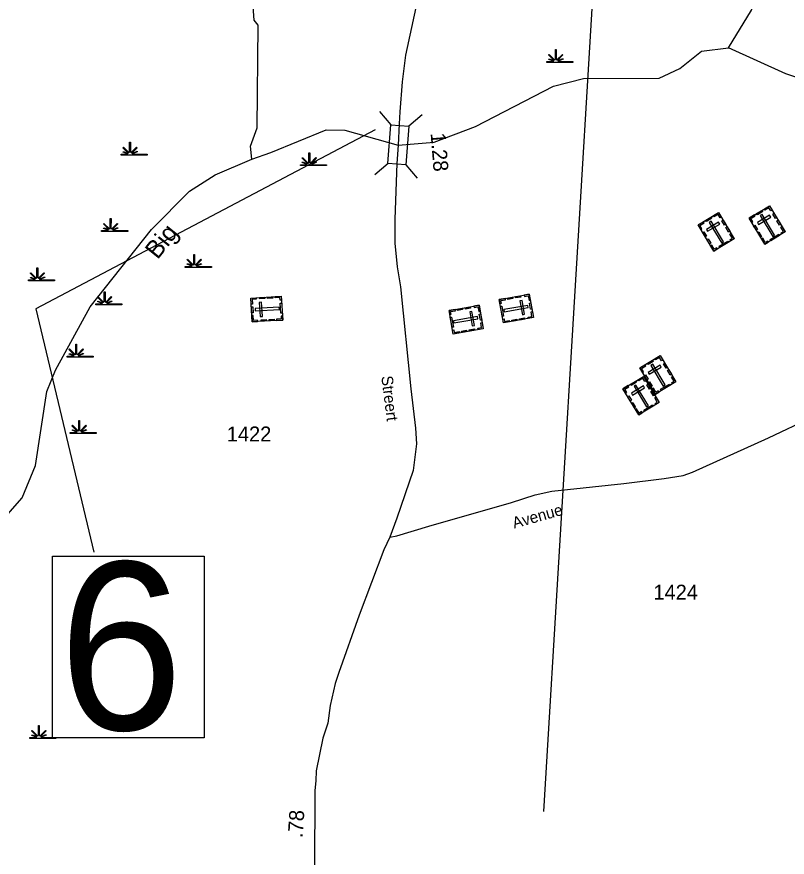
# Model space of a CAD drawing. Extents: x 2532689 to 2764727, y 536648 to 732970.
# Drawn here: x 2582233 to 2588671, y 691449 to 698470 of the extents above; entities that cross this region are included whole.
import ezdxf

# ---------------------------------------------------------------- set-up
doc = ezdxf.new("R2010")
doc.units = 0
for name, color, linetype in [('Exist Cultural Cemetery CELL', 7, 'Continuous'), ('Exist Hydrographic Creek Single Shore', 7, 'Continuous'), ('Exist Hydrographic Swamp CELL', 7, 'Continuous'), ('Exist Hydrographic Swamp Label', 7, 'Continuous'), ('Exist Road Primary NC Structure Standard Bridge Number Label', 7, 'Continuous'), ('Exist Road Secondary Mileage Hundredths English Label', 7, 'Continuous'), ('Exist Road Secondary Structure Standard Bridge CELL', 7, 'Continuous'), ('Exist Road Secondary Structure Standard Bridge Number Label', 7, 'Continuous'), ('Exist Road Secondary Type 51 Attributed', 7, 'Continuous'), ('Exist Road Secondary Type 51 Label', 7, 'Continuous'), ('Exist Road Secondary Type 51 Number Label', 7, 'Continuous')]:
    doc.layers.add(name, color=color, linetype=linetype)

msp = doc.modelspace()

# ---------------------------------------------------------------- linework, layer by layer
at = {"layer": 'Exist Cultural Cemetery CELL'}
for points in [[(2587926.7, 696731.3), (2588097.1, 696834.3), (2588228.8, 696616.4), (2588058.4, 696513.4)], [(2588119.6, 696797.3), (2588109.9, 696791.4), (2588093.2, 696818.9), (2588058.5, 696797.9), (2588052.8, 696807.5), (2588097.2, 696834.3)], [(2588352.6, 696788.1), (2588523, 696891.1), (2588654.7, 696673.2), (2588484.3, 696570.2)], [(2588416, 696826.4), (2588460.4, 696853.2), (2588466.3, 696843.5), (2588421.9, 696816.7)], [(2588545.5, 696854), (2588535.8, 696848.2), (2588519.1, 696875.7), (2588484.4, 696854.7), (2588478.7, 696864.3), (2588523.1, 696891.1)], [(2588573.5, 696785.6), (2588551.1, 696822.7), (2588560.9, 696828.5), (2588583.3, 696791.5)], [(2587949.1, 696694.3), (2587958.8, 696700.1), (2587942.2, 696727.7), (2587976.9, 696748.7), (2587971.1, 696758.2), (2587926.7, 696731.3)], [(2587990.1, 696769.6), (2588034.5, 696796.5), (2588040.4, 696786.7), (2587996, 696759.9)], [(2588035.2, 696762.7), (2588019.2, 696753), (2588124.1, 696579.5), (2588140.1, 696589.1)], [(2588147.6, 696728.8), (2588125.2, 696765.9), (2588135, 696771.8), (2588157.4, 696734.7)], [(2588375, 696751.1), (2588384.7, 696756.9), (2588368.1, 696784.5), (2588402.8, 696805.4), (2588397, 696815), (2588352.6, 696788.1)], [(2588422.7, 696751), (2588432.4, 696735), (2588533.2, 696795.9), (2588523.5, 696811.9)], [(2588461.1, 696819.4), (2588445.1, 696809.8), (2588550, 696636.2), (2588566, 696645.9)], [(2588607.6, 696729.2), (2588585.2, 696766.2), (2588594.9, 696772.1), (2588617.3, 696735)], [(2587996.8, 696694.2), (2588006.5, 696678.2), (2588107.3, 696739.1), (2588097.6, 696755.1)], [(2588181.7, 696672.4), (2588159.3, 696709.4), (2588169, 696715.3), (2588191.4, 696678.3)], [(2588413.4, 696687.6), (2588391, 696724.6), (2588400.7, 696730.5), (2588423.1, 696693.5)], [(2588626.4, 696656.1), (2588620.4, 696665.9), (2588639.2, 696677.3), (2588618.3, 696711.8), (2588627.9, 696717.6), (2588654.7, 696673.2)], [(2587987.5, 696630.8), (2587965.1, 696667.9), (2587974.8, 696673.8), (2587997.2, 696636.7)], [(2588022.2, 696573.3), (2587999.8, 696610.3), (2588009.6, 696616.2), (2588032, 696579.2)], [(2588200.5, 696599.3), (2588194.5, 696609.1), (2588213.3, 696620.5), (2588192.4, 696655.1), (2588202, 696660.8), (2588228.8, 696616.4)], [(2588448.1, 696630), (2588425.7, 696667.1), (2588435.5, 696673), (2588457.9, 696635.9)], [(2588512.6, 696587.4), (2588506.7, 696597.2), (2588487.8, 696585.8), (2588466.9, 696620.4), (2588457.4, 696614.6), (2588484.3, 696570.2)], [(2588527.6, 696609.8), (2588600.2, 696653.6), (2588606.1, 696643.9), (2588533.5, 696600)], [(2588086.7, 696530.6), (2588080.8, 696540.4), (2588061.9, 696529), (2588041, 696563.6), (2588031.5, 696557.9), (2588058.4, 696513.4)], [(2588101.7, 696553), (2588174.3, 696596.9), (2588180.2, 696587.1), (2588107.6, 696543.2)], [(2584201, 695922.1), (2584189.2, 696120.8), (2584443.4, 696135.9), (2584455.2, 695937.2)], [(2584306.1, 696116.4), (2584262.9, 696113.8), (2584262.2, 696125.2), (2584305.4, 696127.7)], [(2584371.9, 696120.3), (2584328.7, 696117.7), (2584328, 696129.1), (2584371.2, 696131.6)], [(2584445.3, 696102.8), (2584433.9, 696102.2), (2584432.6, 696124.1), (2584392.2, 696121.7), (2584391.6, 696132.8), (2584443.4, 696135.9)], [(2586516, 696153), (2586550.6, 695957), (2586299.8, 695912.8), (2586265.3, 696108.8)], [(2586334.1, 696121), (2586376.8, 696128.5), (2586378.8, 696117.3), (2586336.1, 696109.8)], [(2586400.3, 696132.7), (2586443, 696140.2), (2586445, 696129), (2586402.3, 696121.5)], [(2586473.4, 696145.5), (2586475.3, 696134.4), (2586507, 696139.9), (2586514.1, 696100), (2586525, 696101.9), (2586516, 696153)], [(2584232.5, 696123.4), (2584233.2, 696112.1), (2584201, 696110.2), (2584203.4, 696069.7), (2584192.3, 696069), (2584189.2, 696120.8)], [(2584266.5, 695966.8), (2584285.2, 695967.9), (2584278.2, 696085.5), (2584259.5, 696084.4)], [(2584440.3, 695993.9), (2584435.3, 696078.6), (2584446.7, 696079.2), (2584451.7, 695994.5)], [(2586096.3, 696060.6), (2586130.8, 695864.5), (2585880.1, 695820.3), (2585845.5, 696016.4)], [(2586053.6, 696053.1), (2586055.6, 696041.9), (2586087.3, 696047.5), (2586094.3, 696007.5), (2586105.3, 696009.5), (2586096.3, 696060.6)], [(2586271.1, 696076.3), (2586282.4, 696078.3), (2586278.5, 696099.9), (2586318.3, 696106.9), (2586316.4, 696117.9), (2586265.3, 696108.9)], [(2586506.1, 696040.6), (2586502.9, 696059), (2586303.1, 696023.8), (2586306.4, 696005.4)], [(2586456.1, 696101), (2586437.7, 696097.8), (2586458.1, 695981.8), (2586476.5, 695985.1)], [(2586528.9, 696080.1), (2586537.9, 696029.1), (2586526.6, 696027.1), (2586517.6, 696078.1)], [(2584196.7, 695996), (2584193.6, 696047.7), (2584204.9, 696048.4), (2584208, 695996.7)], [(2584223.8, 696032.6), (2584224.9, 696014), (2584427.3, 696026), (2584426.2, 696044.7)], [(2585851.3, 695983.8), (2585862.6, 695985.8), (2585858.8, 696007.5), (2585898.6, 696014.5), (2585896.6, 696025.4), (2585845.5, 696016.4)], [(2585914.4, 696028.5), (2585957, 696036.1), (2585959, 696024.9), (2585916.3, 696017.3)], [(2585980.6, 696040.2), (2586023.2, 696047.7), (2586025.2, 696036.5), (2585982.5, 696029)], [(2586036.3, 696008.6), (2586017.9, 696005.3), (2586038.4, 695889.4), (2586056.8, 695892.6)], [(2586109.1, 695987.6), (2586118.1, 695936.6), (2586106.9, 695934.6), (2586097.9, 695985.7)], [(2586286.5, 696054.2), (2586301.3, 695970.7), (2586290.1, 695968.7), (2586275.3, 696052.3)], [(2586507.9, 695949.4), (2586505.9, 695960.6), (2586537.6, 695966.2), (2586530.6, 696006.1), (2586541.5, 696008), (2586550.6, 695956.9)], [(2584244.3, 695924.6), (2584243.6, 695935.9), (2584211.5, 695934), (2584209.1, 695974.5), (2584198, 695973.9), (2584201, 695922.1)], [(2584318.3, 695929), (2584275.1, 695926.4), (2584274.4, 695937.8), (2584317.6, 695940.4)], [(2584385.4, 695933), (2584342.2, 695930.4), (2584341.5, 695941.8), (2584384.7, 695944.4)], [(2584453.2, 695970.2), (2584441.7, 695969.5), (2584443, 695947.6), (2584402.7, 695945.2), (2584403.4, 695934), (2584455.2, 695937.1)], [(2585866.8, 695961.8), (2585881.5, 695878.2), (2585870.3, 695876.2), (2585855.6, 695959.8)], [(2586086.3, 695948.1), (2586083.1, 695966.5), (2585883.4, 695931.3), (2585886.6, 695912.9)], [(2586088.1, 695856.9), (2586086.2, 695868.1), (2586117.9, 695873.7), (2586110.8, 695913.6), (2586121.8, 695915.6), (2586130.8, 695864.5)], [(2586294.1, 695945.4), (2586305.4, 695947.4), (2586309.2, 695925.7), (2586349, 695932.7), (2586350.9, 695921.8), (2586299.8, 695912.8)], [(2586369, 695936.5), (2586411.7, 695944), (2586413.7, 695932.8), (2586371, 695925.3)], [(2586434, 695947.9), (2586476.6, 695955.5), (2586478.6, 695944.2), (2586435.9, 695936.7)], [(2585874.3, 695852.9), (2585885.6, 695854.9), (2585889.5, 695833.3), (2585929.3, 695840.3), (2585931.2, 695829.3), (2585880.1, 695820.3)], [(2585949.3, 695844), (2585991.9, 695851.6), (2585993.9, 695840.4), (2585951.3, 695832.8)], [(2586014.2, 695855.5), (2586056.9, 695863), (2586058.8, 695851.8), (2586016.2, 695844.3)], [(2587438.7, 695536.6), (2587609.1, 695639.6), (2587740.8, 695421.6), (2587570.4, 695318.7)], [(2587631.6, 695602.5), (2587621.9, 695596.6), (2587605.2, 695624.2), (2587570.5, 695603.2), (2587564.7, 695612.7), (2587609.2, 695639.5)], [(2587461.1, 695499.5), (2587470.8, 695505.4), (2587454.2, 695532.9), (2587488.9, 695553.9), (2587483.1, 695563.4), (2587438.7, 695536.6)], [(2587502.1, 695574.9), (2587546.4, 695601.7), (2587552.3, 695591.9), (2587508, 695565.1)], [(2587547.2, 695567.9), (2587531.2, 695558.2), (2587636.1, 695384.7), (2587652, 695394.3)], [(2587659.6, 695534), (2587637.2, 695571.1), (2587646.9, 695577), (2587669.3, 695539.9)], [(2587508.8, 695499.4), (2587518.5, 695483.5), (2587619.3, 695544.4), (2587609.6, 695560.3)], [(2587693.7, 695477.6), (2587671.3, 695514.7), (2587681, 695520.6), (2587703.4, 695483.5)], [(2587298.8, 695362.5), (2587469.2, 695465.5), (2587600.9, 695247.6), (2587430.5, 695144.6)], [(2587362.2, 695400.8), (2587406.5, 695427.6), (2587412.4, 695417.9), (2587368.1, 695391)], [(2587491.7, 695428.4), (2587481.9, 695422.5), (2587465.3, 695450.1), (2587430.6, 695429.1), (2587424.8, 695438.6), (2587469.2, 695465.5)], [(2587499.4, 695436), (2587477, 695473.1), (2587486.8, 695479), (2587509.2, 695441.9)], [(2587712.4, 695404.5), (2587706.5, 695414.3), (2587725.3, 695425.7), (2587704.4, 695460.3), (2587713.9, 695466.1), (2587740.8, 695421.6)], [(2587321.2, 695325.4), (2587330.9, 695331.3), (2587314.2, 695358.9), (2587349, 695379.8), (2587343.2, 695389.4), (2587298.8, 695362.5)], [(2587368.9, 695325.4), (2587378.6, 695309.4), (2587479.3, 695370.3), (2587469.7, 695386.3)], [(2587407.2, 695393.8), (2587391.3, 695384.2), (2587496.2, 695210.6), (2587512.1, 695220.3)], [(2587519.7, 695360), (2587497.3, 695397), (2587507, 695402.9), (2587529.4, 695365.9)], [(2587534.2, 695378.5), (2587511.8, 695415.6), (2587521.5, 695421.5), (2587543.9, 695384.4)], [(2587598.7, 695335.8), (2587592.7, 695345.6), (2587573.9, 695334.3), (2587553, 695368.8), (2587543.5, 695363.1), (2587570.3, 695318.7)], [(2587613.6, 695358.2), (2587686.3, 695402.1), (2587692.2, 695392.3), (2587619.5, 695348.4)], [(2587359.5, 695262), (2587337.1, 695299), (2587346.9, 695304.9), (2587369.3, 695267.9)], [(2587553.8, 695303.5), (2587531.4, 695340.6), (2587541.1, 695346.5), (2587563.5, 695309.4)], [(2587572.5, 695230.4), (2587566.6, 695240.3), (2587585.4, 695251.6), (2587564.5, 695286.2), (2587574, 695292), (2587600.9, 695247.6)], [(2587394.3, 695204.4), (2587371.9, 695241.5), (2587381.6, 695247.4), (2587404, 695210.3)], [(2587473.7, 695184.1), (2587546.4, 695228), (2587552.2, 695218.3), (2587479.6, 695174.4)], [(2587458.8, 695161.7), (2587452.8, 695171.6), (2587434, 695160.2), (2587413.1, 695194.8), (2587403.6, 695189), (2587430.4, 695144.6)]]:
    msp.add_lwpolyline(points, close=True, dxfattribs=at)
at = {"layer": 'Exist Hydrographic Creek Single Shore'}
for points in [[(2584197.6, 697281.7), (2584186.7, 697389.6), (2584242.7, 697542.8), (2584250.7, 698400.1), (2584216.7, 698441.4), (2584204.6, 698591.9), (2584125.6, 698831.7), (2584047.7, 698973), (2583928.6, 699092.9), (2582878.5, 699523.1), (2582482.5, 699740.2), (2582281.6, 699810.8), (2581000.6, 700087.2), (2580524.5, 700136.9), (2579140.6, 700149.7)], [(2588179.7, 698211.3), (2588373.7, 698524.5), (2588443.6, 698783.5), (2588464.7, 698964.9), (2588341.7, 699715), (2588307.7, 699739.9), (2588236.7, 699986.6), (2588151.6, 700084.9)], [(2584197.6, 697281.7), (2584354.7, 697337.3), (2584817.7, 697526.8), (2584975.6, 697523.4), (2585420.5, 697398.8), (2585719.7, 697422.2), (2586066.6, 697554.4), (2586718.7, 697889.5), (2586967.6, 697955.4), (2587600.6, 697958.1), (2587774.7, 698037.3), (2587954.8, 698182.5), (2588179.7, 698211.3)], [(2591893.8, 696651.3), (2591443.8, 696860.6), (2591277.8, 697036.8), (2591190.7, 697194.1), (2591080.8, 697307.9), (2590912.8, 697373.3), (2590135.7, 697466.5), (2589683.8, 697589.4), (2589346.7, 697766.1), (2588658.7, 697994.3), (2588179.7, 698211.3)], [(2579097.7, 691250.7), (2579372.7, 691678.8), (2579579.6, 691782.4), (2579952.6, 691873), (2580077.7, 691851.8), (2580310.6, 691874.4), (2580451.7, 691926.1), (2580614.7, 692096.8), (2580800.7, 692399.8), (2581109.7, 692789.9), (2581328.7, 693100.9), (2581589.7, 693406.9), (2581707.6, 693749.8), (2581836.6, 693952.1), (2582277.7, 694452.6), (2582388.6, 694723), (2582484.6, 695340.9), (2582556.6, 695517.8), (2582846.7, 696048.3), (2583358.7, 696692.9), (2583677.6, 697014.3), (2583891.6, 697151.1), (2584197.6, 697281.7)]]:
    msp.add_lwpolyline(points, dxfattribs=at)
at = {"layer": 'Exist Hydrographic Swamp CELL'}
for points in [[(2586662.7, 698096), (2586715.3, 698096.1), (2586717.3, 698099.7), (2586679.1, 698114.6), (2586682, 698119.7), (2586719.7, 698104), (2586721.3, 698106.9), (2586676.9, 698151.4), (2586682, 698156.6), (2586727.3, 698111.1), (2586733.6, 698113.5), (2586733.6, 698196.5), (2586740.9, 698196.5), (2586740.8, 698113.5), (2586747.2, 698111.1), (2586792.5, 698156.6), (2586797.6, 698151.4), (2586753.2, 698106.9), (2586755.2, 698103.3), (2586796.1, 698121.9), (2586798.5, 698116.8), (2586757.5, 698099), (2586759.2, 698096.1), (2586880.2, 698096), (2586880.2, 698088.9), (2586662.7, 698088.9)], [(2583104.4, 697321.4), (2583157, 697321.5), (2583159, 697325.1), (2583120.8, 697339.9), (2583123.7, 697345.1), (2583161.4, 697329.3), (2583163, 697332.2), (2583118.6, 697376.8), (2583123.7, 697381.9), (2583169, 697336.4), (2583175.3, 697338.8), (2583175.3, 697421.9), (2583182.6, 697421.9), (2583182.6, 697338.8), (2583188.9, 697336.4), (2583234.2, 697381.9), (2583239.3, 697376.8), (2583194.9, 697332.2), (2583196.9, 697328.6), (2583237.8, 697347.2), (2583240.2, 697342.2), (2583199.3, 697324.4), (2583200.9, 697321.5), (2583321.9, 697321.4), (2583321.9, 697314.3), (2583104.4, 697314.3)], [(2584602.6, 697233.9), (2584655.3, 697234), (2584657.3, 697237.6), (2584619, 697252.4), (2584621.9, 697257.6), (2584659.6, 697241.9), (2584661.2, 697244.8), (2584616.8, 697289.3), (2584621.9, 697294.4), (2584667.2, 697248.9), (2584673.6, 697251.3), (2584673.6, 697334.4), (2584680.8, 697334.4), (2584680.8, 697251.3), (2584687.1, 697248.9), (2584732.4, 697294.4), (2584737.6, 697289.3), (2584693.1, 697244.8), (2584695.1, 697241.2), (2584736, 697259.8), (2584738.5, 697254.7), (2584697.5, 697236.9), (2584699.1, 697234), (2584820.1, 697233.9), (2584820.1, 697226.8), (2584602.6, 697226.8)], [(2582942.1, 696684.2), (2582994.7, 696684.2), (2582996.7, 696687.8), (2582958.5, 696702.7), (2582961.4, 696707.9), (2582999.1, 696692.1), (2583000.7, 696695), (2582956.3, 696739.6), (2582961.4, 696744.7), (2583006.7, 696699.2), (2583013, 696701.6), (2583013, 696784.7), (2583020.3, 696784.7), (2583020.2, 696701.6), (2583026.6, 696699.2), (2583071.9, 696744.7), (2583077, 696739.6), (2583032.6, 696695), (2583034.6, 696691.4), (2583075.5, 696710), (2583077.9, 696705), (2583037, 696687.2), (2583038.6, 696684.2), (2583159.6, 696684.2), (2583159.6, 696677.1), (2582942.1, 696677.1)], [(2583641.3, 696384.3), (2583693.9, 696384.4), (2583695.9, 696388), (2583657.7, 696402.8), (2583660.6, 696408), (2583698.3, 696392.3), (2583699.9, 696395.1), (2583655.5, 696439.7), (2583660.6, 696444.8), (2583705.9, 696399.3), (2583712.2, 696401.7), (2583712.2, 696484.8), (2583719.4, 696484.8), (2583719.4, 696401.7), (2583725.8, 696399.3), (2583771.1, 696444.8), (2583776.2, 696439.7), (2583731.8, 696395.1), (2583733.8, 696391.5), (2583774.7, 696410.1), (2583777.1, 696405.1), (2583736.1, 696387.3), (2583737.7, 696384.4), (2583858.8, 696384.3), (2583858.8, 696377.2), (2583641.3, 696377.2)], [(2582330.3, 696271.8), (2582383, 696271.9), (2582385, 696275.5), (2582346.7, 696290.4), (2582349.6, 696295.6), (2582387.3, 696279.8), (2582388.9, 696282.7), (2582344.5, 696327.2), (2582349.6, 696332.4), (2582394.9, 696286.9), (2582401.2, 696289.3), (2582401.2, 696372.3), (2582408.5, 696372.3), (2582408.5, 696289.3), (2582414.8, 696286.9), (2582460.1, 696332.4), (2582465.2, 696327.2), (2582420.8, 696282.7), (2582422.8, 696279.1), (2582463.7, 696297.7), (2582466.1, 696292.7), (2582425.2, 696274.8), (2582426.8, 696271.9), (2582547.8, 696271.8), (2582547.8, 696264.7), (2582330.3, 696264.7)], [(2582892.2, 696071.9), (2582944.8, 696072), (2582946.8, 696075.6), (2582908.5, 696090.5), (2582911.4, 696095.6), (2582949.2, 696079.9), (2582950.8, 696082.8), (2582906.3, 696127.3), (2582911.5, 696132.5), (2582956.7, 696087), (2582963.1, 696089.4), (2582963.1, 696172.4), (2582970.3, 696172.4), (2582970.3, 696089.4), (2582976.6, 696087), (2583021.9, 696132.5), (2583027.1, 696127.3), (2582982.6, 696082.8), (2582984.6, 696079.2), (2583025.5, 696097.8), (2583028, 696092.7), (2582987, 696074.9), (2582988.6, 696072), (2583109.7, 696071.9), (2583109.7, 696064.8), (2582892.2, 696064.8)], [(2582654.9, 695634.6), (2582707.6, 695634.7), (2582709.6, 695638.3), (2582671.3, 695653.1), (2582674.2, 695658.3), (2582712, 695642.6), (2582713.5, 695645.5), (2582669.1, 695690), (2582674.2, 695695.1), (2582719.5, 695649.7), (2582725.9, 695652), (2582725.9, 695735.1), (2582733.1, 695735.1), (2582733.1, 695652), (2582739.4, 695649.7), (2582784.7, 695695.1), (2582789.9, 695690), (2582745.4, 695645.5), (2582747.4, 695641.9), (2582788.3, 695660.5), (2582790.8, 695655.4), (2582749.8, 695637.6), (2582751.4, 695634.7), (2582872.4, 695634.6), (2582872.4, 695627.5), (2582654.9, 695627.5)], [(2582679.9, 694997.4), (2582732.5, 694997.5), (2582734.5, 695001.1), (2582696.3, 695015.9), (2582699.2, 695021.1), (2582736.9, 695005.4), (2582738.5, 695008.3), (2582694.1, 695052.8), (2582699.2, 695057.9), (2582744.5, 695012.4), (2582750.8, 695014.8), (2582750.8, 695097.9), (2582758.1, 695097.9), (2582758.1, 695014.8), (2582764.4, 695012.4), (2582809.7, 695057.9), (2582814.8, 695052.8), (2582770.4, 695008.3), (2582772.4, 695004.7), (2582813.3, 695023.3), (2582815.7, 695018.2), (2582774.8, 695000.4), (2582776.4, 694997.5), (2582897.4, 694997.4), (2582897.4, 694990.3), (2582679.9, 694990.3)], [(2582342.8, 692448.5), (2582395.4, 692448.6), (2582397.4, 692452.2), (2582359.2, 692467.1), (2582362.1, 692472.2), (2582399.8, 692456.5), (2582401.4, 692459.4), (2582357, 692503.9), (2582362.1, 692509.1), (2582407.4, 692463.6), (2582413.7, 692466), (2582413.7, 692549), (2582421, 692549), (2582421, 692466), (2582427.3, 692463.6), (2582472.6, 692509.1), (2582477.7, 692503.9), (2582433.3, 692459.4), (2582435.3, 692455.8), (2582476.2, 692474.4), (2582478.6, 692469.4), (2582437.7, 692451.5), (2582439.3, 692448.6), (2582560.3, 692448.5), (2582560.3, 692441.4), (2582342.8, 692441.4)]]:
    msp.add_lwpolyline(points, close=True, dxfattribs=at)
at = {"layer": 'Exist Road Primary NC Structure Standard Bridge Number Label'}
msp.add_line((2587190, 701076), (2586635, 691830.5), dxfattribs=at)
at = {"layer": 'Exist Road Secondary Structure Standard Bridge CELL'}
for p, q in [((2585263.7, 697678.5), (2585359.5, 697566.9)), ((2585621.3, 697651.3), (2585509.6, 697555.5)), ((2585337.8, 697245.4), (2585226.1, 697149.5)), ((2585484.5, 697234.2), (2585580.3, 697122.6))]:
    msp.add_line(p, q, dxfattribs=at)
msp.add_lwpolyline([(2585509.6, 697555.5), (2585485.2, 697234.1), (2585335.1, 697245.6), (2585359.5, 697566.9)], close=True, dxfattribs=at)
at = {"layer": 'Exist Road Secondary Structure Standard Bridge Number Label'}
msp.add_lwpolyline([(2585228.9, 697526.3), (2582391.4, 696029.9), (2582877.7, 693996.5)], dxfattribs=at)
msp.add_lwpolyline([(2582532.1, 693963.9), (2583799.8, 693963.9), (2583799.8, 692446.4), (2582532.1, 692446.4)], close=True, dxfattribs=at)
at = {"layer": 'Exist Road Secondary Type 51 Attributed'}
for points in [[(2585341.2, 700745.6), (2585504, 700278), (2585719.1, 699555.2), (2585749.2, 699452), (2585756.3, 699391.9), (2585747.1, 699245.7), (2585716.7, 699065.2), (2585566.9, 698548.3), (2585480.6, 698150.5), (2585454.9, 697925.9), (2585433.8, 697677.5), (2585429.3, 697577.4), (2585420.5, 697398.8)], [(2585420.5, 697398.8), (2585409.6, 697244.2), (2585391.3, 696780.8), (2585393.3, 696578.6), (2585411.1, 696381), (2585440.6, 696213.5), (2585525, 695361.3), (2585565.6, 695033.9), (2585572.2, 694901.9), (2585546.4, 694679.6), (2585410.2, 694282.7), (2585351.3, 694123.7)], [(2585351.3, 694123.7), (2585408.9, 694134.9), (2585677.5, 694216), (2586367.9, 694411.5), (2586564.5, 694477.5), (2586703.8, 694508.1), (2587304.7, 694571.9), (2587643.8, 694612.6), (2587801.3, 694639.6), (2587879, 694667.1), (2588515.5, 694953.5), (2588880.1, 695126.6), (2589264.7, 695294.2), (2589720.5, 695511.3), (2589827.8, 695553.4), (2590068.9, 695695.8), (2590244.1, 695851.3), (2590308.6, 695928.8), (2590471.5, 696073.9), (2590656.1, 696249.5), (2590769.2, 696311.5), (2590836.4, 696336.9), (2590981.1, 696405.8), (2591159, 696519.4)], [(2585351.3, 694123.7), (2585299.5, 694016.5), (2585094, 693472.7), (2584925.4, 692991.1), (2584893.3, 692900.5), (2584852.8, 692717.7), (2584833.5, 692569.5), (2584790, 692444.6), (2584733.5, 692169.5), (2584733.2, 692087.4), (2584724.6, 692007.3), (2584721.4, 691357.1), (2584737.2, 691155.5), (2584789.9, 690712.4), (2584810.5, 690470.9), (2584852, 690201.7), (2584847.1, 690135.6)]]:
    msp.add_lwpolyline(points, dxfattribs=at)

# ---------------------------------------------------------------- texts
at = {"layer": 'Exist Hydrographic Swamp Label'}
msp.add_text('Big', height=150, rotation=51.53857, dxfattribs=at).set_placement((2583409.7, 696436.7))
at = {"layer": 'Exist Road Secondary Mileage Hundredths English Label'}
for s, rotation, p in [('1.28', 274.5704, (2585691, 697497.6)), ('.78', 86.07786, (2584621, 691608))]:
    msp.add_text(s, height=125, rotation=rotation, dxfattribs=at).set_placement(p)
at = {"layer": 'Exist Road Secondary Structure Standard Bridge Number Label'}
msp.add_text('6', height=1400, dxfattribs=at).set_placement((2582582.2, 692513.7))
at = {"layer": 'Exist Road Secondary Type 51 Label'}
for s, rotation, p in [('Streert', 277.05694, (2585279.1, 695466.2)), ('Avenue', 15.80404, (2586389.2, 694193.8))]:
    msp.add_text(s, height=95, rotation=rotation, dxfattribs=at).set_placement(p)
at = {"layer": 'Exist Road Secondary Type 51 Number Label'}
for s, p in [('1422', (2583988, 694922.5)), ('1424', (2587553.4, 693600.8))]:
    msp.add_text(s, height=125, dxfattribs=at).set_placement(p)

doc.saveas('drawing.dxf')
